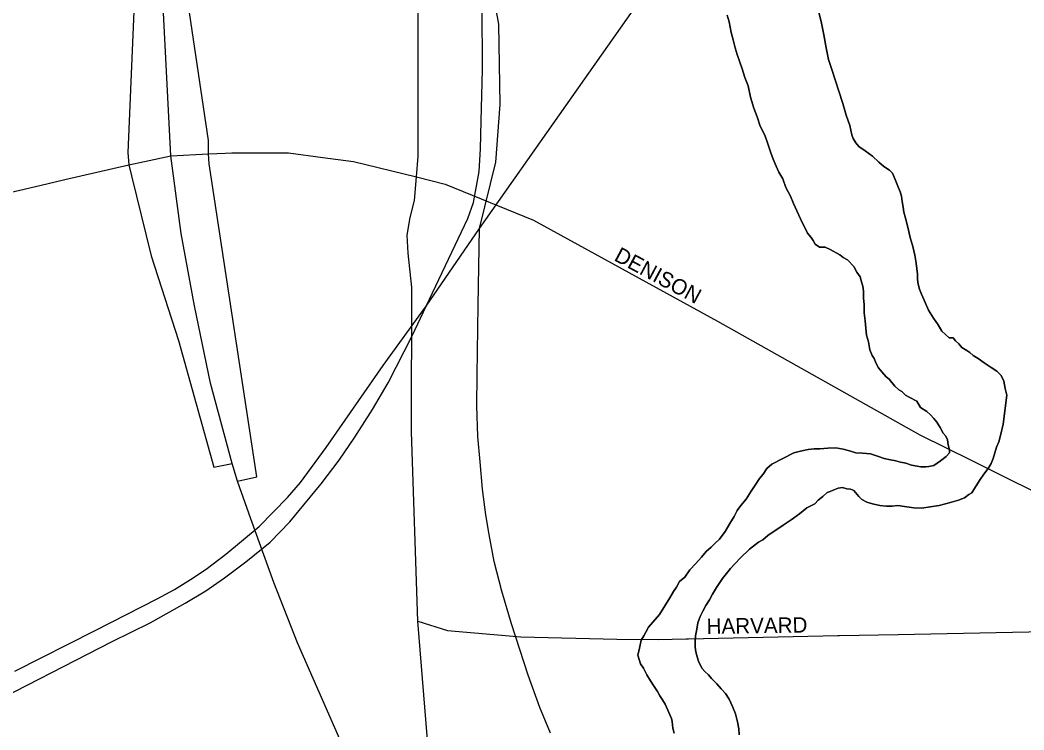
# Model space of a CAD drawing. Extents: x -561 to 1170, y 0 to 846.
# Drawn here: x 243.42 to 252.21, y 237.01 to 243.22 of the extents above; entities that cross this region are included whole.
import ezdxf

# ---------------------------------------------------------------- set-up
doc = ezdxf.new("R2010")
doc.units = 0
for name, color, linetype in [('GM_X_City_Street', 7, 'Continuous'), ('GM_X_City_Street_Text', 7, 'Continuous'), ('GM_X_Interchange_Ramps', 7, 'Continuous'), ('GM_X_Major_River', 7, 'Continuous'), ('GM_X_Rail_Line', 7, 'Continuous'), ('GM_X_State_Route', 7, 'Continuous')]:
    doc.layers.add(name, color=color, linetype=linetype)

msp = doc.modelspace()

# ---------------------------------------------------------------- linework, layer by layer
at = {"layer": 'GM_X_City_Street'}
for points in [[(246.9928, 236.8112), (246.9928, 236.8112), (246.9009, 237.9601), (246.8456, 239.6167), (246.848, 240.8827), (246.815, 241.1821), (246.808, 241.3405), (246.8335, 241.4939), (246.8699, 241.6437), (246.8874, 241.8493), (246.9029, 242.0311), (246.9035, 243.3387)], [(225.6244, 243.1089), (225.8872, 242.9941), (229.5795, 241.1902), (232.4933, 240.7339), (236.5484, 240.9465), (238.4449, 241.0478), (240.7626, 241.2007), (241.3235, 241.2445), (243.6526, 241.7898), (243.8096, 241.8263)], [(244.5085, 241.9861), (244.7378, 242.0349), (245.0688, 242.0518), (245.212, 242.0591)], [(245.212, 242.0591), (245.2713, 242.0621), (245.7671, 242.0621), (246.0694, 242.0212)], [(243.8096, 241.8263), (244.3701, 241.9567), (244.5085, 241.9861)], [(246.0694, 242.0212), (246.3375, 241.985), (246.8874, 241.8493), (247.1407, 241.7868), (247.9126, 241.4702), (249.5223, 240.5862), (251.2945, 239.5924), (251.7497, 239.3659)], [(251.7497, 239.3659), (253.4184, 238.5354)], [(246.9009, 237.9601), (247.1585, 237.8767), (247.801, 237.8225), (248.6423, 237.801), (249.0042, 237.7996), (249.2482, 237.8047)], [(250.5772, 237.8326), (250.5915, 237.8329), (251.106, 237.8437), (252.3919, 237.8696), (253.5855, 237.9156), (254.5633, 237.9419)], [(249.2482, 237.8047), (249.2688, 237.8051), (250.5772, 237.8326)]]:
    msp.add_lwpolyline(points, dxfattribs=at)
at = {"layer": 'GM_X_Interchange_Ramps'}
for points in [[(244.5888, 245.4572), (244.505, 245.4537), (244.4863, 245.0146), (244.4426, 243.992), (244.3616, 242.0647), (244.3701, 241.9567)], [(245.0688, 242.0518), (245.0683, 242.1691), (244.8798, 243.4311), (244.7547, 244.5539), (244.7412, 244.8332), (244.711, 245.4624), (244.5888, 245.4572)], [(245.3216, 239.185), (245.4896, 239.2228), (245.0732, 241.9637), (245.0688, 242.0518)], [(244.3701, 241.9567), (244.3923, 241.8588), (244.5655, 241.1589), (244.8046, 240.4183), (245.113, 239.3081), (245.2736, 239.3414)]]:
    msp.add_lwpolyline(points, dxfattribs=at)
at = {"layer": 'GM_X_Major_River'}
for points in [[(252.0582, 239.9381), (252.0412, 239.9975), (252.0294, 240.0624), (252.0071, 240.1109), (251.9687, 240.1484), (251.9195, 240.1803), (251.8594, 240.2229), (251.8048, 240.2602), (251.7611, 240.2867), (251.7337, 240.3135), (251.7064, 240.3294), (251.6627, 240.356), (251.6352, 240.3882), (251.6078, 240.4149), (251.5858, 240.4417), (251.5533, 240.4413), (251.4875, 240.5001), (251.4543, 240.5539), (251.4156, 240.613), (251.3714, 240.6829), (251.3323, 240.7691), (251.3099, 240.823), (251.2931, 240.8662), (251.2817, 240.9094), (251.2757, 240.9526), (251.2749, 241.0014), (251.269, 241.0447), (251.2629, 241.0934), (251.2511, 241.1637), (251.2338, 241.2393), (251.211, 241.3203), (251.188, 241.423), (251.1708, 241.4877), (251.1539, 241.5417), (251.1479, 241.585), (251.1418, 241.6337), (251.1357, 241.6823), (251.1243, 241.7201), (251.102, 241.7686), (251.0796, 241.828), (251.0572, 241.8819), (251.0297, 241.9086), (250.9806, 241.9405), (250.9368, 241.9779), (250.8819, 242.0315), (250.8163, 242.0794), (250.7617, 242.1167), (250.7341, 242.1489), (250.712, 242.1865), (250.7007, 242.2189), (250.6834, 242.2999), (250.6496, 242.3916), (250.6211, 242.4942), (250.5872, 242.6022), (250.5534, 242.6993), (250.525, 242.791), (250.4968, 242.8774), (250.4737, 242.98), (250.4559, 243.0936), (250.4327, 243.2125), (250.3984, 243.3367)], [(250.3984, 243.3367), (250.4327, 243.2125), (250.4559, 243.0936), (250.4737, 242.98), (250.4968, 242.8774), (250.525, 242.791), (250.5534, 242.6993), (250.5872, 242.6022), (250.6211, 242.4942), (250.6496, 242.3916), (250.6834, 242.2999), (250.7007, 242.2189), (250.712, 242.1865), (250.7341, 242.1489), (250.7617, 242.1167), (250.8163, 242.0794), (250.8819, 242.0315), (250.9368, 241.9779), (250.9806, 241.9405), (251.0297, 241.9086), (251.0572, 241.8819), (251.0796, 241.828), (251.102, 241.7686), (251.1243, 241.7201), (251.1357, 241.6823), (251.1418, 241.6337), (251.1479, 241.585), (251.1539, 241.5417), (251.1708, 241.4877), (251.188, 241.423), (251.211, 241.3203), (251.2338, 241.2393), (251.2511, 241.1637), (251.2629, 241.0934), (251.269, 241.0447), (251.2749, 241.0014), (251.2757, 240.9526), (251.2817, 240.9094), (251.2931, 240.8662), (251.3099, 240.823), (251.3323, 240.7691), (251.3714, 240.6829), (251.4156, 240.613), (251.4543, 240.5539), (251.4875, 240.5001), (251.5533, 240.4413), (251.5858, 240.4417), (251.6078, 240.4149), (251.6352, 240.3882), (251.6627, 240.356), (251.7064, 240.3294), (251.7337, 240.3135), (251.7611, 240.2867), (251.8048, 240.2602), (251.8594, 240.2229), (251.9195, 240.1803), (251.9687, 240.1484), (252.0071, 240.1109), (252.0294, 240.0624), (252.0412, 239.9975), (252.0582, 239.9381)], [(249.6091, 243.2675), (249.6262, 243.2081), (249.6437, 243.1163), (249.6608, 243.0515), (249.678, 242.9813), (249.6951, 242.9219), (249.7175, 242.8625), (249.7401, 242.7978), (249.7628, 242.7222), (249.7909, 242.6467), (249.8139, 242.5495), (249.8423, 242.4523), (249.8704, 242.3768), (249.8985, 242.2959), (249.9376, 242.2151)], [(249.9376, 242.2151), (249.8985, 242.2959), (249.8704, 242.3768), (249.8423, 242.4523), (249.8139, 242.5495), (249.7909, 242.6467), (249.7628, 242.7222), (249.7401, 242.7978), (249.7175, 242.8625), (249.6951, 242.9219), (249.678, 242.9813), (249.6608, 243.0515), (249.6437, 243.1163), (249.6262, 243.2081), (249.6091, 243.2675)], [(249.9376, 242.2151), (249.9657, 242.1396), (249.9883, 242.0694), (250.0108, 242.0047), (250.0387, 241.9454), (250.0611, 241.8915), (250.0944, 241.8323), (250.1225, 241.7568), (250.1614, 241.6814), (250.1894, 241.6167), (250.2173, 241.5521), (250.2507, 241.482), (250.312, 241.3582), (250.345, 241.3206), (250.3616, 241.2938), (250.3783, 241.2615), (250.4165, 241.2349), (250.4652, 241.2354), (250.5088, 241.2143), (250.5361, 241.1983), (250.5688, 241.1825), (250.5961, 241.1666), (250.6234, 241.1452), (250.6616, 241.124), (250.7166, 241.0651), (250.7443, 241.0167), (250.772, 240.9737), (250.7834, 240.9305), (250.7947, 240.8927), (250.8007, 240.8494), (250.8016, 240.7898), (250.8078, 240.7303), (250.8087, 240.6599), (250.8151, 240.5896), (250.8214, 240.5246), (250.8277, 240.4651), (250.8447, 240.4057), (250.8565, 240.3354), (250.8788, 240.2869), (250.8954, 240.26), (250.9123, 240.2169), (250.9345, 240.1792), (250.962, 240.1416), (251.0005, 240.0988), (251.0279, 240.0774), (251.0774, 240.0184), (251.1103, 239.9863), (251.1376, 239.9704), (251.1705, 239.9383), (251.2032, 239.9224), (251.2687, 239.8853), (251.3019, 239.8315), (251.3565, 239.7942), (251.3894, 239.7675), (251.4169, 239.7354), (251.4444, 239.7032), (251.4721, 239.6548), (251.4999, 239.6063), (251.5219, 239.5795), (251.5386, 239.5472), (251.5446, 239.504), (251.556, 239.4608), (251.5563, 239.4337), (251.5243, 239.4008), (251.4762, 239.3623), (251.4171, 239.3236), (251.374, 239.3123), (251.3469, 239.3119), (251.3037, 239.3114), (251.2711, 239.3164), (251.2222, 239.3267), (251.1733, 239.3424), (251.1245, 239.3526), (251.0864, 239.363), (251.0376, 239.3732), (250.9833, 239.3834), (250.9235, 239.4043), (250.8636, 239.4253), (250.7932, 239.4298), (250.7336, 239.4345), (250.6792, 239.4502), (250.6249, 239.4658), (250.5598, 239.4758), (250.4895, 239.475), (250.4192, 239.4687), (250.3705, 239.4681), (250.3164, 239.462), (250.2625, 239.4505), (250.1923, 239.4334), (249.9988, 239.3336), (249.9561, 239.2951), (249.9243, 239.246), (249.8923, 239.2077), (249.8605, 239.1586), (249.8181, 239.0984), (249.7757, 239.0275), (249.7278, 238.9727), (249.6959, 238.929), (249.6696, 238.8745), (249.6325, 238.8145), (249.5902, 238.7435)], [(249.5902, 238.7435), (249.6325, 238.8145), (249.6696, 238.8745), (249.6959, 238.929), (249.7278, 238.9727), (249.7757, 239.0275), (249.8181, 239.0984), (249.8605, 239.1586), (249.8923, 239.2077), (249.9243, 239.246), (249.9561, 239.2951), (249.9988, 239.3336), (250.1923, 239.4334), (250.2625, 239.4505), (250.3164, 239.462), (250.3705, 239.4681), (250.4192, 239.4687), (250.4895, 239.475), (250.5598, 239.4758), (250.6249, 239.4658), (250.6792, 239.4502), (250.7336, 239.4345), (250.7932, 239.4298), (250.8636, 239.4253), (250.9235, 239.4043), (250.9833, 239.3834), (251.0376, 239.3732), (251.0864, 239.363), (251.1245, 239.3526), (251.1733, 239.3424), (251.2222, 239.3267), (251.2711, 239.3164), (251.3037, 239.3114), (251.3469, 239.3119), (251.374, 239.3123), (251.4171, 239.3236), (251.4762, 239.3623), (251.5243, 239.4008), (251.5563, 239.4337), (251.556, 239.4608), (251.5446, 239.504), (251.5386, 239.5472), (251.5219, 239.5795), (251.4999, 239.6063), (251.4721, 239.6548), (251.4444, 239.7032), (251.4169, 239.7354), (251.3894, 239.7675), (251.3565, 239.7942), (251.3019, 239.8315), (251.2687, 239.8853), (251.2032, 239.9224), (251.1705, 239.9383), (251.1376, 239.9704), (251.1103, 239.9863), (251.0774, 240.0184), (251.0279, 240.0774), (251.0005, 240.0988), (250.962, 240.1416), (250.9345, 240.1792), (250.9123, 240.2169), (250.8954, 240.26), (250.8788, 240.2869), (250.8565, 240.3354), (250.8447, 240.4057), (250.8277, 240.4651), (250.8214, 240.5246), (250.8151, 240.5896), (250.8087, 240.6599), (250.8078, 240.7303), (250.8016, 240.7898), (250.8007, 240.8494), (250.7947, 240.8927), (250.7834, 240.9305), (250.772, 240.9737), (250.7443, 241.0167), (250.7166, 241.0651), (250.6616, 241.124), (250.6234, 241.1452), (250.5961, 241.1666), (250.5688, 241.1825), (250.5361, 241.1983), (250.5088, 241.2143), (250.4652, 241.2354), (250.4165, 241.2349), (250.3783, 241.2615), (250.3616, 241.2938), (250.345, 241.3206), (250.312, 241.3582), (250.2507, 241.482), (250.2173, 241.5521), (250.1894, 241.6167), (250.1614, 241.6814), (250.1225, 241.7568), (250.0944, 241.8323), (250.0611, 241.8915), (250.0387, 241.9454), (250.0108, 242.0047), (249.9883, 242.0694), (249.9657, 242.1396), (249.9376, 242.2151)], [(249.7122, 236.9626), (249.7114, 237.0167), (249.6997, 237.0762), (249.6825, 237.1464), (249.6546, 237.2111), (249.6267, 237.2758), (249.5935, 237.3241), (249.555, 237.367), (249.5165, 237.4099), (249.4726, 237.4581), (249.4451, 237.4903), (249.4122, 237.517), (249.3902, 237.5438), (249.3736, 237.5707), (249.3568, 237.6084), (249.3455, 237.6462), (249.3341, 237.6894), (249.3281, 237.7327), (249.3274, 237.7814), (249.3321, 237.8302), (249.3421, 237.8899), (249.3522, 237.9442), (249.3731, 237.9987), (249.3941, 238.0477), (249.4205, 238.0967), (249.4523, 238.1459), (249.4787, 238.195), (249.5157, 238.255), (249.5688, 238.3315), (249.6379, 238.419), (249.7233, 238.5122), (249.8034, 238.589), (249.8838, 238.6495), (249.9214, 238.6717), (249.9642, 238.7101), (250.0982, 238.7984), (250.1679, 238.848), (250.243, 238.8977), (250.3072, 238.9526), (250.3771, 238.986), (250.4037, 239.0188), (250.4466, 239.0519), (250.484, 239.0848), (250.5109, 239.096), (250.5378, 239.1071), (250.5809, 239.1239), (250.6187, 239.1298), (250.6567, 239.1194), (250.6893, 239.1144), (250.7165, 239.1039), (250.7605, 239.0502), (250.788, 239.0235), (250.8316, 239.0023), (250.8805, 238.9867), (250.9457, 238.9712), (250.9998, 238.9664), (251.054, 238.9671), (251.1026, 238.9731), (251.1623, 238.963), (251.2436, 238.9531), (251.314, 238.9486), (251.3842, 238.9602), (251.4653, 238.9721), (251.5516, 238.9948), (251.6325, 239.0174), (251.6863, 239.0397), (251.7238, 239.0673), (251.7506, 239.0839), (251.7665, 239.1111), (251.7877, 239.1439), (251.8248, 239.1985), (251.8566, 239.2477), (251.8938, 239.2969), (251.9203, 239.3406), (251.9359, 239.3841), (251.9515, 239.433), (251.9671, 239.482), (251.988, 239.531), (252.0034, 239.5962), (252.0238, 239.6831), (252.0582, 239.9381)], [(252.0582, 239.9381), (252.0238, 239.6831), (252.0034, 239.5962), (251.988, 239.531), (251.9671, 239.482), (251.9515, 239.433), (251.9359, 239.3841), (251.9203, 239.3406), (251.8938, 239.2969), (251.8566, 239.2477), (251.8248, 239.1985), (251.7877, 239.1439), (251.7665, 239.1111), (251.7506, 239.0839), (251.7238, 239.0673), (251.6863, 239.0397), (251.6325, 239.0174), (251.5516, 238.9948), (251.4653, 238.9721), (251.3842, 238.9602), (251.314, 238.9486), (251.2436, 238.9531), (251.1623, 238.963), (251.1026, 238.9731), (251.054, 238.9671), (250.9998, 238.9664), (250.9457, 238.9712), (250.8805, 238.9867), (250.8316, 239.0023), (250.788, 239.0235), (250.7605, 239.0502), (250.7165, 239.1039), (250.6893, 239.1144), (250.6567, 239.1194), (250.6187, 239.1298), (250.5809, 239.1239), (250.5378, 239.1071), (250.5109, 239.096), (250.484, 239.0848), (250.4466, 239.0519), (250.4037, 239.0188), (250.3771, 238.986), (250.3072, 238.9526), (250.243, 238.8977), (250.1679, 238.848), (250.0982, 238.7984), (249.9642, 238.7101), (249.9214, 238.6717), (249.8838, 238.6495), (249.8034, 238.589), (249.7233, 238.5122), (249.6379, 238.419), (249.5688, 238.3315), (249.5157, 238.255), (249.4787, 238.195), (249.4523, 238.1459), (249.4205, 238.0967), (249.3941, 238.0477), (249.3731, 237.9987), (249.3522, 237.9442), (249.3421, 237.8899), (249.3321, 237.8302), (249.3274, 237.7814), (249.3281, 237.7327), (249.3341, 237.6894), (249.3455, 237.6462), (249.3568, 237.6084), (249.3736, 237.5707), (249.3902, 237.5438), (249.4122, 237.517), (249.4451, 237.4903), (249.4726, 237.4581), (249.5165, 237.4099), (249.555, 237.367), (249.5935, 237.3241), (249.6267, 237.2758), (249.6546, 237.2111), (249.6825, 237.1464), (249.6997, 237.0762), (249.7114, 237.0167), (249.7122, 236.9626)], [(249.5902, 238.7435), (249.5424, 238.678), (249.4996, 238.6395), (249.4676, 238.6066), (249.4248, 238.5681), (249.3822, 238.5189), (249.3342, 238.4641), (249.2808, 238.4093), (249.2384, 238.3438), (249.1903, 238.3053), (249.1639, 238.2562), (249.1373, 238.218), (249.1056, 238.1634), (249.0686, 238.1034), (249.0156, 238.016), (248.957, 237.9503), (248.9197, 237.9065), (248.8986, 237.8683), (248.8775, 237.8301), (248.8563, 237.792), (248.8411, 237.7213), (248.8256, 237.6616), (248.8484, 237.586), (248.8759, 237.5484), (248.9038, 237.4891), (248.937, 237.4354), (248.9701, 237.387), (248.9978, 237.344), (249.02, 237.3064), (249.0422, 237.2687), (249.0643, 237.231), (249.1202, 237.1071), (249.126, 237.0801), (249.1322, 237.0206), (249.1436, 236.9774)], [(249.1436, 236.9774), (249.1322, 237.0206), (249.126, 237.0801), (249.1202, 237.1071), (249.0643, 237.231), (249.0422, 237.2687), (249.02, 237.3064), (248.9978, 237.344), (248.9701, 237.387), (248.937, 237.4354), (248.9038, 237.4891), (248.8759, 237.5484), (248.8484, 237.586), (248.8256, 237.6616), (248.8411, 237.7213), (248.8563, 237.792), (248.8775, 237.8301), (248.8986, 237.8683), (248.9197, 237.9065), (248.957, 237.9503), (249.0156, 238.016), (249.0686, 238.1034), (249.1056, 238.1634), (249.1373, 238.218), (249.1639, 238.2562), (249.1903, 238.3053), (249.2384, 238.3438), (249.2808, 238.4093), (249.3342, 238.4641), (249.3822, 238.5189), (249.4248, 238.5681), (249.4676, 238.6066), (249.4996, 238.6395), (249.5424, 238.678), (249.5902, 238.7435)]]:
    msp.add_lwpolyline(points, dxfattribs=at)
at = {"layer": 'GM_X_Rail_Line'}
for points in [[(247.4398, 241.3993), (247.5843, 241.9805), (247.6202, 242.4829), (247.6082, 243.1886), (247.5843, 243.3321), (247.5307, 243.8137), (247.4948, 244.3679), (247.3264, 245.1873), (247.0197, 246.4526), (246.9415, 246.9707), (246.9056, 247.5492), (246.9238, 248.0913), (247.0203, 248.4227), (247.1951, 248.9709), (247.6171, 250.7359), (247.8943, 251.2841)], [(246.973, 240.7172), (247.3372, 241.4861), (247.3882, 241.6251), (247.4375, 241.8978), (247.4498, 242.0966), (247.455, 242.3394), (247.4656, 242.7916), (247.4621, 243.3458), (247.4375, 243.7012), (247.3671, 244.2713), (247.3073, 244.6267), (247.2158, 245.0753), (247.1137, 245.4325), (246.9694, 245.9322), (246.8644, 246.2982)], [(247.4398, 241.3993), (249.9647, 244.9878)], [(246.973, 240.7172), (247.4398, 241.3993)], [(248.0603, 236.9784), (247.967, 237.2036), (247.865, 237.4851), (247.719, 237.9355), (247.6345, 238.2223), (247.5694, 238.481), (247.5254, 238.7167), (247.4955, 238.8909), (247.4656, 239.1161), (247.4445, 239.3554), (247.4251, 239.5771), (247.4163, 239.8463), (247.4199, 240.1137), (247.4269, 240.726), (247.4398, 241.3993)], [(243.0517, 237.1798), (244.2249, 237.7814), (244.5564, 237.9457), (244.8636, 238.1158), (245.0437, 238.2258), (245.2066, 238.3387), (245.3938, 238.4773), (245.6085, 238.6518), (245.7796, 238.8303), (245.9025, 238.9774), (246.0539, 239.1632), (246.2126, 239.3704), (246.3497, 239.5719), (246.5026, 239.8134), (246.6398, 240.0477), (246.8513, 240.4578), (246.973, 240.7172)], [(243.3713, 237.5222), (244.0745, 237.8775), (244.6176, 238.1554), (244.7685, 238.2364), (244.9084, 238.323), (245.0465, 238.415), (245.2195, 238.5457), (245.5104, 238.7887), (245.7589, 239.0427), (245.873, 239.1734), (246.0976, 239.4809), (246.5965, 240.197), (246.973, 240.7172)]]:
    msp.add_lwpolyline(points, dxfattribs=at)
at = {"layer": 'GM_X_State_Route'}
msp.add_lwpolyline([(251.5215, 222.7707), (251.1852, 224.7046), (250.5128, 228.1441), (250.4734, 228.3449), (250.3765, 229.0246), (250.1573, 230.0237), (249.9105, 230.8131), (249.598, 231.5862), (249.3184, 232.2112), (248.9894, 232.6718), (247.4928, 234.8264), (247.0755, 235.4615), (246.7526, 235.9613), (246.2592, 236.833), (245.848, 237.7706), (245.6401, 238.2988), (245.4368, 238.8561), (245.3216, 239.185), (245.2736, 239.3414), (245.085, 240.0426), (244.9449, 240.7211), (244.827, 241.3547), (244.7378, 242.0349), (244.6211, 244.3158)], dxfattribs=at)

# ---------------------------------------------------------------- texts
at = {"layer": 'GM_X_City_Street_Text'}
for s, rotation, p in [('DENISON', 331.76349, (248.6098, 241.1227)), ('HARVARD', 0.82986, (249.429, 237.8469))]:
    msp.add_text(s, height=0.135, rotation=rotation, dxfattribs=at).set_placement(p)

doc.saveas('drawing.dxf')
